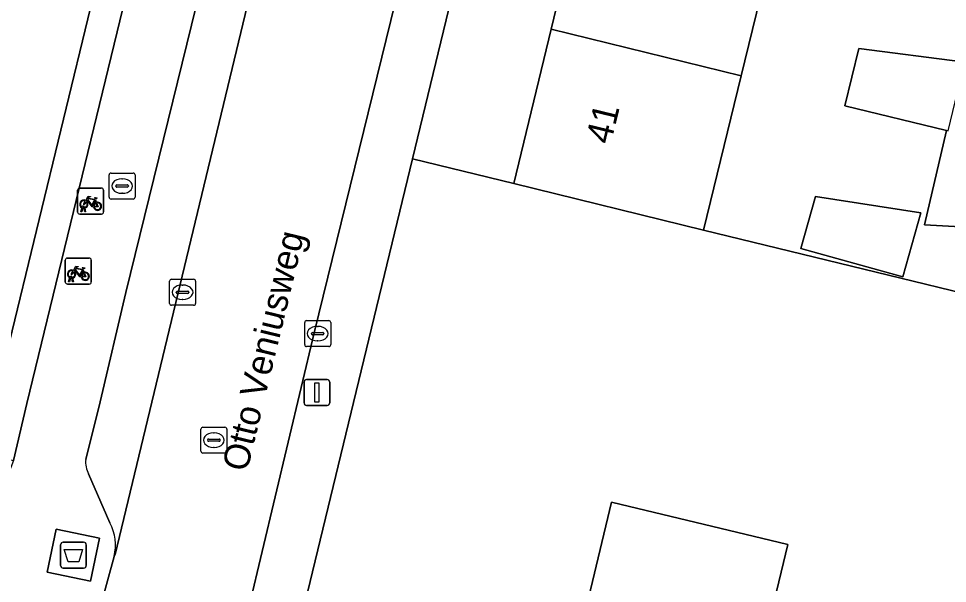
# Model space of a CAD drawing. Extents: x 162803 to 163818, y 381639 to 382475.
# Drawn here: x 163067.27 to 163103.07, y 382209.38 to 382231.15 of the extents above; entities that cross this region are included whole.
import ezdxf

# ---------------------------------------------------------------- set-up
doc = ezdxf.new("R2010")
doc.units = 0
for name, color, linetype in [('IMGEO_Afval_apart_plaats', 7, 'Continuous'), ('IMGEO_Brandkraan', 7, 'Continuous'), ('IMGEO_Erf', 7, 'Continuous'), ('IMGEO_Fietsenrek', 7, 'Continuous'), ('IMGEO_Hek', 7, 'Continuous'), ('IMGEO_Kolk', 7, 'Continuous'), ('IMGEO_Lichtmast', 7, 'Continuous'), ('IMGEO_Openbare_ruimte_label', 7, 'Continuous'), ('IMGEO_Pand', 7, 'Continuous'), ('IMGEO_Pand_nummerreeks', 7, 'Continuous'), ('IMGEO_Parkeervlak_open', 7, 'Continuous'), ('IMGEO_Rijbaan_lokaal_open', 7, 'Continuous'), ('IMGEO_Rioolput', 7, 'Continuous'), ('IMGEO_Voetpad_gesloten', 7, 'Continuous'), ('IMGEO_Voetpad_open', 7, 'Continuous')]:
    doc.layers.add(name, color=color, linetype=linetype)

msp = doc.modelspace()

# ---------------------------------------------------------------- linework, layer by layer
at = {"layer": 'IMGEO_Afval_apart_plaats'}
for p, q in [((163068.886, 382210.073), (163068.886, 382210.873)), ((163068.886, 382210.873), (163068.886, 382210.073)), ((163068.986, 382210.973), (163069.776, 382210.973)), ((163069.776, 382210.973), (163068.986, 382210.973)), ((163069.876, 382210.873), (163069.876, 382210.073)), ((163069.876, 382210.073), (163069.876, 382210.873)), ((163069.776, 382209.973), (163068.986, 382209.973)), ((163068.986, 382209.973), (163069.776, 382209.973))]:
    msp.add_line(p, q, dxfattribs=at)
msp.add_lwpolyline([(163069.029, 382210.687), (163069.733, 382210.687), (163069.584, 382210.217), (163069.178, 382210.217), (163069.029, 382210.687)], dxfattribs=at)
for centre, start, end in [((163068.986, 382210.873), 90, 180), ((163068.986, 382210.873), 90, 180), ((163069.776, 382210.873), 0, 90), ((163069.776, 382210.873), 360, 90), ((163068.986, 382210.073), 180, 270), ((163068.986, 382210.073), 180, 270), ((163069.776, 382210.073), 270, 0), ((163069.776, 382210.073), 270, 0)]:
    msp.add_arc(centre, 0.1, start, end, dxfattribs=at)
at = {"layer": 'IMGEO_Brandkraan'}
for p, q in [((163070.756, 382224.271), (163070.756, 382225.123)), ((163070.831, 382225.197), (163071.683, 382225.197)), ((163071.757, 382225.123), (163071.757, 382224.271)), ((163071.058, 382224.74), (163071.456, 382224.74)), ((163071.244, 382224.977), (163071.269, 382224.977)), ((163071.015, 382224.691), (163071.015, 382224.703)), ((163071.453, 382224.654), (163071.055, 382224.654)), ((163071.267, 382224.417), (163071.242, 382224.417)), ((163071.499, 382224.703), (163071.499, 382224.691)), ((163071.683, 382224.197), (163070.831, 382224.197))]:
    msp.add_line(p, q, dxfattribs=at)
for points in [[(163070.756, 382224.271), (163070.756, 382225.123)], [(163070.831, 382225.197), (163071.683, 382225.197)], [(163071.757, 382225.123), (163071.757, 382224.271)], [(163071.683, 382224.197), (163070.831, 382224.197)]]:
    msp.add_lwpolyline(points, dxfattribs=at)
for centre, radius, start, end in [((163070.833, 382225.121), 0.0765, 91.552, 178.448), ((163070.833, 382225.121), 0.0765, 91.552, 178.448), ((163071.681, 382225.121), 0.0765, 1.552, 88.448), ((163071.681, 382225.121), 0.0765, 1.552, 88.448), ((163071.055, 382224.7), 0.0403, 85.8775, 175.7526), ((163071.46, 382224.702), 0.0386, 1.7309, 96.639), ((163071.052, 382224.69), 0.0366, 178.938, 274.7102), ((163071.456, 382224.697), 0.043, 264.8664, 352.4533), ((163070.833, 382224.273), 0.0765, 181.552, 268.448), ((163070.833, 382224.273), 0.0765, 181.552, 268.448), ((163071.681, 382224.273), 0.0765, 271.552, 358.448), ((163071.681, 382224.273), 0.0765, 271.552, 358.448)]:
    msp.add_arc(centre, radius, start, end, dxfattribs=at)
for centre, major_axis, ratio, start_param, end_param in [((163071.243, 382224.697), (-0.387, 0.002), 0.722429, 4.712389, 7.853982), ((163071.268, 382224.697), (-0.39, 0.002), 0.717154, 1.570796, 4.712389)]:
    msp.add_ellipse(centre, major_axis=major_axis, ratio=ratio, start_param=start_param, end_param=end_param, dxfattribs=at)
at = {"layer": 'IMGEO_Erf'}
for points in [[(163082.453, 382225.745), (163086.358, 382224.789), (163087.8, 382230.737), (163089.255, 382236.739), (163090.626, 382242.394), (163092.117, 382248.543), (163092.47, 382250), (163093.508, 382254.28), (163089.618, 382255.32), (163088.329, 382250)], [(163150.047, 382209.293), (163144.013, 382210.786), (163141.809, 382211.34), (163138.535, 382212.15), (163124.973, 382215.424), (163121.429, 382216.275), (163118.671, 382216.877), (163111.314, 382218.702), (163093.672, 382223), (163086.358, 382224.789), (163082.453, 382225.745), (163069.123, 382170.722), (163071.74, 382166.782), (163081.213, 382162.978), (163089.555, 382160.344), (163135.606, 382149.117)], [(163101.356, 382221.193), (163097.425, 382222.295), (163097.987, 382224.3), (163102.048, 382223.663)]]:
    msp.add_lwpolyline(points, close=True, dxfattribs=at)
for points in [[(163108.604, 382250.569), (163100.863, 382252.485), (163100.257, 382250), (163099.464, 382246.748), (163097.965, 382240.601), (163096.586, 382234.948), (163095.123, 382228.948), (163093.672, 382223), (163111.314, 382218.702)], [(163104.275, 382223.089), (163102.186, 382223.204), (163103.038, 382226.835), (163099.115, 382227.792), (163099.653, 382229.998), (163103.66, 382229.49)], [(163088.88, 382207.309), (163090.13, 382212.51), (163096.915, 382210.878), (163096.312, 382208.371)]]:
    msp.add_lwpolyline(points, dxfattribs=at)
at = {"layer": 'IMGEO_Fietsenrek'}
for p, q in [((163069.541, 382223.693), (163069.541, 382224.534)), ((163069.541, 382224.534), (163069.541, 382223.693)), ((163069.616, 382224.618), (163070.457, 382224.618)), ((163070.457, 382224.618), (163069.616, 382224.618)), ((163070.541, 382224.543), (163070.541, 382223.702)), ((163070.541, 382223.702), (163070.541, 382224.543)), ((163070.228, 382224.167), (163070.264, 382224.072)), ((163069.668, 382223.702), (163069.707, 382223.862)), ((163069.702, 382223.702), (163069.668, 382223.702)), ((163069.737, 382223.85), (163069.702, 382223.702)), ((163069.779, 382223.874), (163069.778, 382223.878)), ((163069.82, 382223.702), (163069.786, 382223.844)), ((163069.81, 382223.885), (163069.811, 382223.878)), ((163069.818, 382223.848), (163069.853, 382223.702)), ((163069.853, 382223.702), (163069.82, 382223.702)), ((163070.466, 382223.618), (163069.625, 382223.618)), ((163069.625, 382223.618), (163070.466, 382223.618)), ((163069.144, 382221.919), (163069.985, 382221.919)), ((163069.985, 382221.919), (163069.144, 382221.919)), ((163069.069, 382220.994), (163069.069, 382221.835)), ((163069.069, 382221.835), (163069.069, 382220.994)), ((163070.069, 382221.844), (163070.069, 382221.003)), ((163070.069, 382221.003), (163070.069, 382221.844)), ((163069.196, 382221.003), (163069.235, 382221.163)), ((163069.265, 382221.151), (163069.23, 382221.003)), ((163069.307, 382221.175), (163069.306, 382221.179)), ((163069.348, 382221.003), (163069.314, 382221.145)), ((163069.338, 382221.186), (163069.339, 382221.179)), ((163069.346, 382221.149), (163069.381, 382221.003)), ((163069.756, 382221.468), (163069.792, 382221.373)), ((163069.994, 382220.919), (163069.153, 382220.919)), ((163069.153, 382220.919), (163069.994, 382220.919)), ((163069.23, 382221.003), (163069.196, 382221.003)), ((163069.381, 382221.003), (163069.348, 382221.003))]:
    msp.add_line(p, q, dxfattribs=at)
for points in [[(163069.875, 382224.092), (163069.823, 382224.002), (163069.783, 382223.977), (163069.784, 382224.024), (163069.839, 382224.118)], [(163069.854, 382224.144), (163069.949, 382224.308), (163070.035, 382224.294), (163070.037, 382224.285), (163069.981, 382224.274), (163069.954, 382224.229), (163070.21, 382224.188)], [(163070.15, 382223.9), (163070.1, 382223.9), (163069.909, 382224.151), (163069.89, 382224.119)], [(163070.197, 382224.163), (163069.94, 382224.204), (163069.923, 382224.175), (163070.09, 382223.955), (163070.197, 382224.163)], [(163070.245, 382224.065), (163070.215, 382224.142), (163070.106, 382223.924), (163070.149, 382223.924)], [(163070.179, 382223.924), (163070.299, 382223.923), (163070.255, 382224.037)], [(163070.275, 382224.044), (163070.33, 382223.899), (163070.18, 382223.899)], [(163070.21, 382224.188), (163070.235, 382224.237), (163070.229, 382224.241), (163070.206, 382224.245), (163070.194, 382224.252), (163070.193, 382224.255), (163070.195, 382224.26), (163070.29, 382224.245), (163070.292, 382224.235), (163070.282, 382224.222), (163070.27, 382224.216), (163070.256, 382224.222), (163070.228, 382224.167)], [(163069.382, 382221.445), (163069.477, 382221.609), (163069.563, 382221.595), (163069.565, 382221.586), (163069.509, 382221.575), (163069.482, 382221.53), (163069.738, 382221.489)], [(163069.725, 382221.464), (163069.468, 382221.505), (163069.451, 382221.476), (163069.618, 382221.256), (163069.725, 382221.464)], [(163069.738, 382221.489), (163069.763, 382221.538), (163069.757, 382221.542), (163069.734, 382221.546), (163069.722, 382221.553), (163069.721, 382221.556), (163069.723, 382221.561), (163069.818, 382221.546), (163069.82, 382221.536), (163069.81, 382221.523), (163069.798, 382221.517), (163069.784, 382221.523), (163069.756, 382221.468)], [(163069.403, 382221.393), (163069.351, 382221.303), (163069.311, 382221.278), (163069.312, 382221.325), (163069.367, 382221.419)], [(163069.678, 382221.201), (163069.628, 382221.201), (163069.437, 382221.452), (163069.418, 382221.42)], [(163069.773, 382221.366), (163069.743, 382221.443), (163069.634, 382221.225), (163069.677, 382221.225)], [(163069.707, 382221.225), (163069.827, 382221.224), (163069.783, 382221.338)], [(163069.803, 382221.345), (163069.858, 382221.2), (163069.708, 382221.2)]]:
    msp.add_lwpolyline(points, dxfattribs=at)
for centre, radius, start, end in [((163069.619, 382224.54), 0.0779, 92.4484, 184.2845), ((163069.619, 382224.54), 0.0779, 92.4484, 184.2845), ((163070.463, 382224.54), 0.0779, 2.4484, 94.2845), ((163070.463, 382224.54), 0.0779, 2.4484, 94.2845), ((163069.781, 382224.003), 0.159, 62.6766, 242.1369), ((163069.781, 382224.003), 0.129, 63.3192, 238.903), ((163069.781, 382224.003), 0.129, 283.6043, 43.4302), ((163069.781, 382224.003), 0.159, 283.5766, 46.6042), ((163070.308, 382223.919), 0.159, 113.3408, 178.3217), ((163070.308, 382223.919), 0.159, 187.0065, 105.7708), ((163070.308, 382223.919), 0.129, 113.923, 177.9556), ((163070.308, 382223.919), 0.129, 188.6715, 104.5883), ((163069.619, 382223.696), 0.0779, 182.4484, 274.2845), ((163069.619, 382223.696), 0.0779, 182.4484, 274.2845), ((163069.761, 382223.874), 0.0499, 12.8025, 158.6934), ((163069.781, 382224.003), 0.159, 253.9967, 271.7867), ((163069.761, 382223.874), 0.0174, 12.8025, 163.4502), ((163069.781, 382224.003), 0.129, 253.415, 269.0204), ((163070.463, 382223.696), 0.0779, 272.4484, 4.2845), ((163070.463, 382223.696), 0.0779, 272.4484, 4.2845), ((163069.147, 382221.841), 0.0779, 92.4484, 184.2845), ((163069.147, 382221.841), 0.0779, 92.4484, 184.2845), ((163069.991, 382221.841), 0.0779, 2.4484, 94.2845), ((163069.991, 382221.841), 0.0779, 2.4484, 94.2845), ((163069.309, 382221.304), 0.159, 62.6766, 242.1369), ((163069.309, 382221.304), 0.129, 63.3192, 238.903), ((163069.289, 382221.175), 0.0499, 12.8025, 158.6934), ((163069.309, 382221.304), 0.159, 253.9967, 271.7867), ((163069.289, 382221.175), 0.0174, 12.8025, 163.4502), ((163069.309, 382221.304), 0.129, 253.415, 269.0204), ((163069.309, 382221.304), 0.129, 283.6043, 43.4302), ((163069.309, 382221.304), 0.159, 283.5766, 46.6042), ((163069.836, 382221.22), 0.159, 113.3408, 178.3217), ((163069.836, 382221.22), 0.159, 187.0065, 105.7708), ((163069.836, 382221.22), 0.129, 113.923, 177.9556), ((163069.836, 382221.22), 0.129, 188.6715, 104.5883), ((163069.147, 382220.997), 0.0779, 182.4484, 274.2845), ((163069.147, 382220.997), 0.0779, 182.4484, 274.2845), ((163069.991, 382220.997), 0.0779, 272.4484, 4.2845), ((163069.991, 382220.997), 0.0779, 272.4484, 4.2845)]:
    msp.add_arc(centre, radius, start, end, dxfattribs=at)
at = {"layer": 'IMGEO_Hek'}
msp.add_lwpolyline([(163082.453, 382225.745), (163086.358, 382224.789)], dxfattribs=at)
at = {"layer": 'IMGEO_Kolk'}
for p, q in [((163073.089, 382220.176), (163073.089, 382221.028)), ((163073.164, 382221.102), (163074.016, 382221.102)), ((163073.577, 382220.882), (163073.602, 382220.882)), ((163074.09, 382221.028), (163074.09, 382220.176)), ((163073.348, 382220.596), (163073.348, 382220.608)), ((163073.786, 382220.559), (163073.388, 382220.559)), ((163073.391, 382220.645), (163073.789, 382220.645)), ((163073.832, 382220.608), (163073.832, 382220.596)), ((163074.016, 382220.102), (163073.164, 382220.102)), ((163073.6, 382220.322), (163073.575, 382220.322)), ((163078.297, 382218.584), (163078.297, 382219.436)), ((163078.372, 382219.51), (163079.224, 382219.51)), ((163079.298, 382219.436), (163079.298, 382218.584)), ((163078.556, 382219.004), (163078.556, 382219.016)), ((163078.599, 382219.053), (163078.997, 382219.053)), ((163078.785, 382219.29), (163078.81, 382219.29)), ((163079.04, 382219.016), (163079.04, 382219.004)), ((163078.994, 382218.967), (163078.596, 382218.967)), ((163078.808, 382218.73), (163078.783, 382218.73)), ((163079.224, 382218.51), (163078.372, 382218.51))]:
    msp.add_line(p, q, dxfattribs=at)
for points in [[(163073.089, 382220.176), (163073.089, 382221.028)], [(163073.164, 382221.102), (163074.016, 382221.102)], [(163074.09, 382221.028), (163074.09, 382220.176)], [(163074.016, 382220.102), (163073.164, 382220.102)], [(163078.297, 382218.584), (163078.297, 382219.436)], [(163078.372, 382219.51), (163079.224, 382219.51)], [(163079.298, 382219.436), (163079.298, 382218.584)], [(163079.224, 382218.51), (163078.372, 382218.51)]]:
    msp.add_lwpolyline(points, dxfattribs=at)
for centre, radius, start, end in [((163073.166, 382221.026), 0.0765, 91.552, 178.448), ((163073.166, 382221.026), 0.0765, 91.552, 178.448), ((163074.014, 382221.026), 0.0765, 1.552, 88.448), ((163074.014, 382221.026), 0.0765, 1.552, 88.448), ((163073.388, 382220.605), 0.0403, 85.8775, 175.7526), ((163073.385, 382220.595), 0.0366, 178.938, 274.7102), ((163073.789, 382220.602), 0.043, 264.8664, 352.4533), ((163073.793, 382220.607), 0.0386, 1.7309, 96.639), ((163073.166, 382220.178), 0.0765, 181.552, 268.448), ((163073.166, 382220.178), 0.0765, 181.552, 268.448), ((163074.014, 382220.178), 0.0765, 271.552, 358.448), ((163074.014, 382220.178), 0.0765, 271.552, 358.448), ((163078.374, 382219.434), 0.0765, 91.552, 178.448), ((163078.374, 382219.434), 0.0765, 91.552, 178.448), ((163079.222, 382219.434), 0.0765, 1.552, 88.448), ((163079.222, 382219.434), 0.0765, 1.552, 88.448), ((163078.596, 382219.013), 0.0403, 85.8775, 175.7526), ((163078.593, 382219.003), 0.0366, 178.938, 274.7102), ((163078.997, 382219.01), 0.043, 264.8664, 352.4533), ((163079.001, 382219.015), 0.0386, 1.7309, 96.639), ((163078.374, 382218.586), 0.0765, 181.552, 268.448), ((163078.374, 382218.586), 0.0765, 181.552, 268.448), ((163079.222, 382218.586), 0.0765, 271.552, 358.448), ((163079.222, 382218.586), 0.0765, 271.552, 358.448)]:
    msp.add_arc(centre, radius, start, end, dxfattribs=at)
for centre, major_axis, ratio, start_param, end_param in [((163073.576, 382220.602), (-0.387, 0.002), 0.722429, 4.712389, 7.853982), ((163073.601, 382220.602), (-0.39, 0.002), 0.717154, 1.570796, 4.712389), ((163078.784, 382219.01), (-0.387, 0.002), 0.722429, 4.712389, 7.853982), ((163078.809, 382219.01), (-0.39, 0.002), 0.717154, 1.570796, 4.712389)]:
    msp.add_ellipse(centre, major_axis=major_axis, ratio=ratio, start_param=start_param, end_param=end_param, dxfattribs=at)
at = {"layer": 'IMGEO_Lichtmast'}
for p, q in [((163078.37, 382217.242), (163079.16, 382217.242)), ((163079.16, 382217.242), (163078.37, 382217.242)), ((163078.27, 382216.342), (163078.27, 382217.142)), ((163078.27, 382217.142), (163078.27, 382216.342)), ((163079.26, 382217.142), (163079.26, 382216.342)), ((163079.26, 382216.342), (163079.26, 382217.142)), ((163079.16, 382216.242), (163078.37, 382216.242)), ((163078.37, 382216.242), (163079.16, 382216.242))]:
    msp.add_line(p, q, dxfattribs=at)
msp.add_lwpolyline([(163078.69, 382217.117), (163078.84, 382217.117), (163078.84, 382216.367), (163078.69, 382216.367), (163078.69, 382217.117)], dxfattribs=at)
for centre, start, end in [((163078.37, 382217.142), 90, 180), ((163078.37, 382217.142), 90, 180), ((163079.16, 382217.142), 0, 90), ((163079.16, 382217.142), 360, 90), ((163078.37, 382216.342), 180, 270), ((163078.37, 382216.342), 180, 270), ((163079.16, 382216.342), 270, 0), ((163079.16, 382216.342), 270, 0)]:
    msp.add_arc(centre, 0.1, start, end, dxfattribs=at)
at = {"layer": 'IMGEO_Pand'}
for points in [[(163096.586, 382234.948), (163089.255, 382236.739), (163087.8, 382230.737), (163095.123, 382228.948)], [(163060.613, 382233.851), (163058.884, 382226.769), (163055.102, 382227.701), (163054.451, 382225.06), (163058.384, 382224.091), (163057.383, 382219.931), (163056.662, 382216.932), (163056.595, 382216.652), (163062.589, 382215.211), (163062.541, 382215.016), (163063.806, 382214.705), (163063.853, 382214.899), (163065.869, 382214.405), (163070.034, 382231.565)], [(163095.123, 382228.948), (163087.8, 382230.737), (163086.358, 382224.789), (163093.672, 382223)], [(163103.66, 382229.49), (163099.653, 382229.998), (163099.115, 382227.792), (163103.038, 382226.835), (163103.1, 382226.82), (163103.748, 382229.479)], [(163101.356, 382221.193), (163102.048, 382223.663), (163097.987, 382224.3), (163097.425, 382222.295)]]:
    msp.add_lwpolyline(points, close=True, dxfattribs=at)
msp.add_lwpolyline([(163096.312, 382208.371), (163096.915, 382210.878), (163090.13, 382212.51), (163088.88, 382207.309)], dxfattribs=at)
at = {"layer": 'IMGEO_Parkeervlak_open'}
for points in [[(163089.11, 382293.013), (163078.631, 382250.053), (163071.399, 382220.59), (163070.416, 382216.381), (163069.856, 382214.164)], [(163070.948, 382210.415), (163070.988, 382210.495), (163081.59, 382254.533)], [(163069.964, 382213.6), (163070.784, 382211.72)]]:
    msp.add_lwpolyline(points, dxfattribs=at)
for centre, radius, start, end in [((163070.873, 382214.066), 1.022, 174.5207, 207.1599), ((163069.217, 382210.86), 1.787, 345.5731, 28.7526)]:
    msp.add_arc(centre, radius, start, end, dxfattribs=at)
at = {"layer": 'IMGEO_Rijbaan_lokaal_open'}
msp.add_lwpolyline([(163084.04, 382240.987), (163086.232, 382250.032), (163087.012, 382253.21), (163081.59, 382254.533), (163070.988, 382210.495), (163070.948, 382210.415), (163070.225, 382207.754), (163075.66, 382206.399), (163078.668, 382219.038)], close=True, dxfattribs=at)
at = {"layer": 'IMGEO_Rioolput'}
for p, q in [((163074.296, 382214.477), (163074.296, 382215.329)), ((163074.371, 382215.403), (163075.223, 382215.403)), ((163074.784, 382215.183), (163074.809, 382215.183)), ((163075.297, 382215.329), (163075.297, 382214.477)), ((163074.555, 382214.897), (163074.555, 382214.909)), ((163074.993, 382214.86), (163074.595, 382214.86)), ((163074.598, 382214.946), (163074.996, 382214.946)), ((163075.039, 382214.909), (163075.039, 382214.897)), ((163075.223, 382214.403), (163074.371, 382214.403)), ((163074.807, 382214.623), (163074.782, 382214.623))]:
    msp.add_line(p, q, dxfattribs=at)
for points in [[(163074.296, 382214.477), (163074.296, 382215.329)], [(163074.371, 382215.403), (163075.223, 382215.403)], [(163075.297, 382215.329), (163075.297, 382214.477)], [(163075.223, 382214.403), (163074.371, 382214.403)]]:
    msp.add_lwpolyline(points, dxfattribs=at)
for centre, radius, start, end in [((163074.373, 382215.327), 0.0765, 91.552, 178.448), ((163074.373, 382215.327), 0.0765, 91.552, 178.448), ((163075.221, 382215.327), 0.0765, 1.552, 88.448), ((163075.221, 382215.327), 0.0765, 1.552, 88.448), ((163074.595, 382214.906), 0.0403, 85.8775, 175.7526), ((163074.592, 382214.896), 0.0366, 178.938, 274.7102), ((163074.996, 382214.903), 0.043, 264.8664, 352.4533), ((163075, 382214.908), 0.0386, 1.7309, 96.639), ((163074.373, 382214.479), 0.0765, 181.552, 268.448), ((163074.373, 382214.479), 0.0765, 181.552, 268.448), ((163075.221, 382214.479), 0.0765, 271.552, 358.448), ((163075.221, 382214.479), 0.0765, 271.552, 358.448)]:
    msp.add_arc(centre, radius, start, end, dxfattribs=at)
for centre, major_axis, ratio, start_param, end_param in [((163074.783, 382214.903), (-0.387, 0.002), 0.722429, 4.712389, 7.853982), ((163074.808, 382214.903), (-0.39, 0.002), 0.717154, 1.570796, 4.712389)]:
    msp.add_ellipse(centre, major_axis=major_axis, ratio=ratio, start_param=start_param, end_param=end_param, dxfattribs=at)
at = {"layer": 'IMGEO_Voetpad_gesloten'}
msp.add_lwpolyline([(163070.388, 382211.124), (163068.721, 382211.474), (163068.374, 382209.822), (163070.041, 382209.472)], close=True, dxfattribs=at)
at = {"layer": 'IMGEO_Voetpad_open'}
for points in [[(163103.455, 382320.774), (163099.839, 382306.208), (163099.186, 382303.474), (163095.381, 382287.805), (163090.201, 382266.325), (163087.619, 382255.841), (163087.012, 382253.21), (163086.232, 382250.032), (163084.04, 382240.987), (163078.668, 382219.038), (163075.66, 382206.399), (163073.776, 382198.624), (163073.068, 382195.826), (163073.507, 382195.711), (163072.615, 382192.056), (163072.178, 382192.166), (163067.464, 382172.818)], [(163089.872, 382300.961), (163087.242, 382301.595), (163086.447, 382298.575), (163087.465, 382298.318), (163075.774, 382250), (163067.591, 382216.313), (163067.07, 382214.116), (163066.453, 382212.54), (163065.195, 382207.154), (163065.124, 382206.864), (163069.755, 382205.884), (163070.225, 382207.754), (163070.948, 382210.415)], [(163069.856, 382214.164), (163070.416, 382216.381), (163071.399, 382220.59), (163078.631, 382250.053), (163089.11, 382293.013)], [(163067.6, 382168.75), (163071.74, 382166.782), (163069.123, 382170.722), (163082.453, 382225.745), (163088.329, 382250)], [(163103.1, 382226.82), (163103.038, 382226.835), (163102.186, 382223.204), (163104.275, 382223.089)], [(163070.784, 382211.72), (163069.964, 382213.6)]]:
    msp.add_lwpolyline(points, dxfattribs=at)
for points in [[(163086.946, 382301.665), (163086.227, 382298.73), (163086.324, 382298.706), (163082.175, 382281.603), (163078.114, 382264.863), (163074.508, 382250), (163073.948, 382247.695), (163070.034, 382231.565), (163065.869, 382214.405), (163067.07, 382214.116), (163067.591, 382216.313), (163075.774, 382250), (163087.465, 382298.318), (163086.447, 382298.575), (163087.242, 382301.595)], [(163070.388, 382211.124), (163070.041, 382209.472), (163068.374, 382209.822), (163068.721, 382211.474)]]:
    msp.add_lwpolyline(points, close=True, dxfattribs=at)
for centre, radius, start, end in [((163070.873, 382214.066), 1.022, 174.5207, 207.1599), ((163069.217, 382210.86), 1.787, 345.5731, 28.7526)]:
    msp.add_arc(centre, radius, start, end, dxfattribs=at)

# ---------------------------------------------------------------- texts
at = {"layer": 'IMGEO_Openbare_ruimte_label'}
msp.add_text('Otto Veniusweg', height=1, rotation=76.4084, dxfattribs=at).set_placement((163076.073, 382213.65))
at = {"layer": 'IMGEO_Pand_nummerreeks'}
msp.add_text('41', height=1, rotation=76.3718, dxfattribs=at).set_placement((163090.092, 382226.272))

doc.saveas('drawing.dxf')
